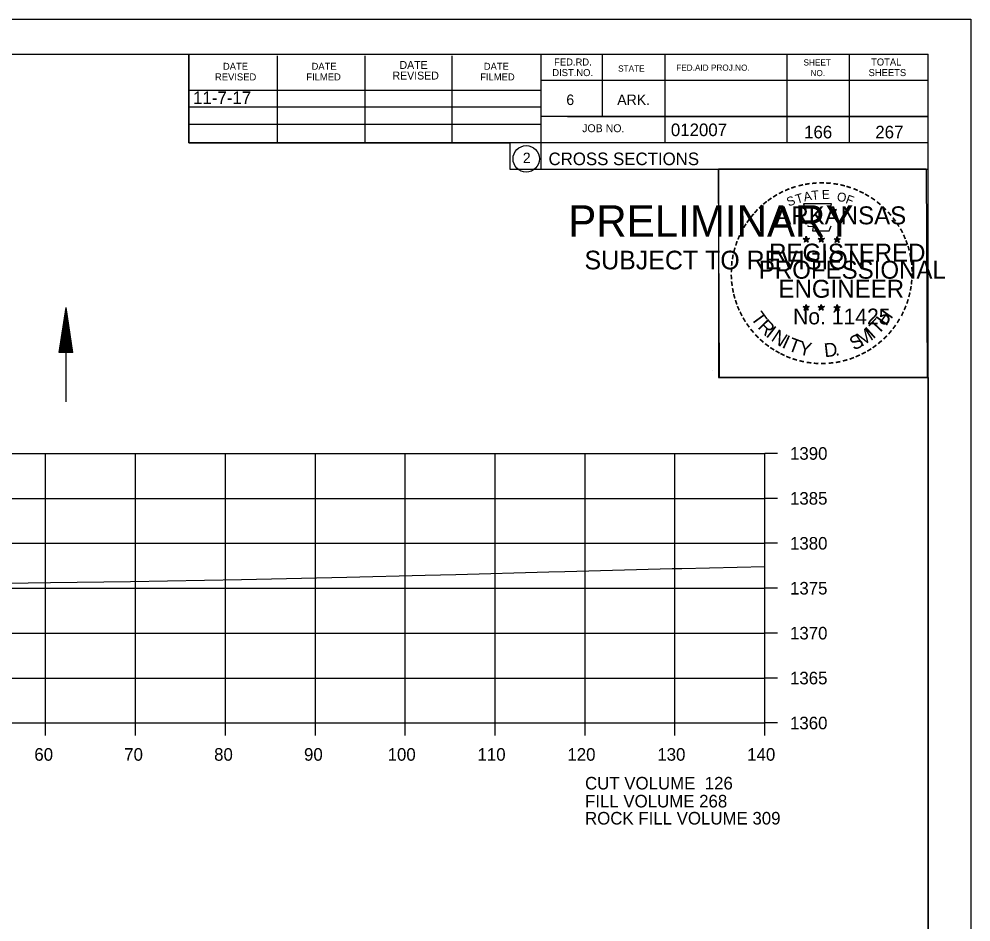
# Model space of a CAD drawing. Extents: x 1374311 to 1383814, y 384102 to 406278.
# Drawn here: x 1381685.7 to 1381791.6, y 388064.2 to 388164.7 of the extents above; entities that cross this region are included whole.
import ezdxf

# ---------------------------------------------------------------- set-up
doc = ezdxf.new("R2010")
doc.units = 0
for name, color, linetype in [('R_Axis', 7, 'Continuous'), ('R_Axis Annot', 7, 'Continuous'), ('R_Border', 7, 'Continuous'), ('R_Border PE', 7, 'Continuous'), ('R_Border Prem', 7, 'Continuous'), ('R_Draft', 7, 'Continuous'), ('R_Exist Surface', 7, 'Continuous'), ('R_Fin Surface', 7, 'Continuous'), ('R_Grid', 7, 'Continuous'), ('R_No Plot', 7, 'Continuous'), ('R_Water', 7, 'Continuous')]:
    doc.layers.add(name, color=color, linetype=linetype)

msp = doc.modelspace()

# ---------------------------------------------------------------- linework, layer by layer
at = {"layer": 'R_Axis'}
for p, q in [((1381768.66, 388086.33), (1381768.66, 388116.33)), ((1381770.06, 388116.33), (1381768.66, 388116.33)), ((1381770.06, 388111.33), (1381768.66, 388111.33)), ((1381770.06, 388106.33), (1381768.66, 388106.33)), ((1381770.06, 388101.33), (1381768.66, 388101.33)), ((1381770.06, 388096.33), (1381768.66, 388096.33)), ((1381770.06, 388091.33), (1381768.66, 388091.33)), ((1381488.66, 388086.33), (1381768.66, 388086.33)), ((1381688.66, 388084.93), (1381688.66, 388086.33)), ((1381698.66, 388084.93), (1381698.66, 388086.33)), ((1381708.66, 388084.93), (1381708.66, 388086.33)), ((1381718.66, 388084.93), (1381718.66, 388086.33)), ((1381728.66, 388084.93), (1381728.66, 388086.33)), ((1381738.66, 388084.93), (1381738.66, 388086.33)), ((1381748.66, 388084.93), (1381748.66, 388086.33)), ((1381758.66, 388084.93), (1381758.66, 388086.33)), ((1381768.66, 388084.93), (1381768.66, 388086.33)), ((1381770.06, 388086.33), (1381768.66, 388086.33))]:
    msp.add_line(p, q, dxfattribs=at)
at = {"layer": 'R_Border'}
for p, q in [((1381470.66, 388160.79), (1381786.84, 388160.79)), ((1381704.58, 388150.91), (1381704.58, 388160.79)), ((1381743.74, 388160.79), (1381743.74, 388147.99)), ((1381750.58, 388160.79), (1381750.58, 388153.85)), ((1381757.52, 388160.79), (1381757.52, 388150.91)), ((1381771.1, 388160.79), (1381771.1, 388150.91)), ((1381778.04, 388160.79), (1381778.04, 388150.91)), ((1381786.84, 387955.33), (1381786.84, 388160.79)), ((1381714.44, 388150.91), (1381714.44, 388160.59)), ((1381724.2, 388150.91), (1381724.2, 388160.59)), ((1381733.88, 388150.91), (1381733.88, 388160.59)), ((1381786.84, 388157.85), (1381743.74, 388157.85)), ((1381786.84, 388157.87), (1381786.84, 388157.87)), ((1381704.58, 388156.77), (1381743.74, 388156.77)), ((1381704.58, 388154.91), (1381743.74, 388154.91)), ((1381786.84, 388153.85), (1381743.74, 388153.85)), ((1381746.7, 388153.85), (1381786.84, 388153.85)), ((1381704.58, 388150.91), (1381704.58, 388152.97)), ((1381704.58, 388152.97), (1381743.74, 388152.97)), ((1381786.84, 388150.91), (1381704.58, 388150.91)), ((1381743.74, 388147.99), (1381786.84, 388147.99))]:
    msp.add_line(p, q, dxfattribs=at)
msp.add_circle((1381742.12, 388149.12), 1.47, dxfattribs=at)
at = {"layer": 'R_Border PE'}
for p, q in [((1381772.92, 388140.24), (1381773.27, 388140.13)), ((1381772.92, 388140.24), (1381773.18, 388140.2)), ((1381772.92, 388140.24), (1381773.16, 388140.12)), ((1381773.06, 388139.84), (1381773.27, 388140.13)), ((1381773.06, 388139.84), (1381773.18, 388140.08)), ((1381773.06, 388139.84), (1381773.27, 388140.05)), ((1381773.27, 388140.5), (1381773.23, 388140.25)), ((1381773.27, 388140.13), (1381773.27, 388140.5)), ((1381773.27, 388140.5), (1381773.32, 388140.25)), ((1381773.62, 388140.24), (1381773.27, 388140.13)), ((1381773.48, 388139.84), (1381773.27, 388140.13)), ((1381773.48, 388139.84), (1381773.27, 388140.05)), ((1381773.62, 388140.24), (1381773.33, 388140.19)), ((1381773.48, 388139.84), (1381773.35, 388140.13)), ((1381773.62, 388140.24), (1381773.41, 388140.14)), ((1381774.59, 388140.24), (1381774.94, 388140.13)), ((1381774.59, 388140.24), (1381774.85, 388140.2)), ((1381774.59, 388140.24), (1381774.83, 388140.12)), ((1381774.73, 388139.84), (1381774.94, 388140.13)), ((1381774.73, 388139.84), (1381774.85, 388140.08)), ((1381774.73, 388139.84), (1381774.94, 388140.05)), ((1381774.94, 388140.5), (1381774.9, 388140.25)), ((1381774.94, 388140.13), (1381774.94, 388140.5)), ((1381774.94, 388140.5), (1381774.99, 388140.25)), ((1381775.29, 388140.24), (1381774.94, 388140.13)), ((1381775.15, 388139.84), (1381774.94, 388140.13)), ((1381775.15, 388139.84), (1381774.94, 388140.05)), ((1381775.29, 388140.24), (1381775, 388140.19)), ((1381775.15, 388139.84), (1381775.02, 388140.13)), ((1381775.29, 388140.24), (1381775.08, 388140.14)), ((1381776.36, 388140.23), (1381776.71, 388140.12)), ((1381776.36, 388140.23), (1381776.61, 388140.19)), ((1381776.36, 388140.23), (1381776.59, 388140.11)), ((1381776.49, 388139.82), (1381776.71, 388140.12)), ((1381776.49, 388139.82), (1381776.62, 388140.07)), ((1381776.49, 388139.82), (1381776.7, 388140.04)), ((1381776.71, 388140.49), (1381776.66, 388140.23)), ((1381776.92, 388139.82), (1381776.7, 388140.04)), ((1381776.71, 388140.12), (1381776.71, 388140.49)), ((1381776.71, 388140.49), (1381776.75, 388140.24)), ((1381777.05, 388140.23), (1381776.71, 388140.12)), ((1381776.92, 388139.82), (1381776.71, 388140.12)), ((1381777.05, 388140.23), (1381776.77, 388140.18)), ((1381776.92, 388139.82), (1381776.78, 388140.11)), ((1381777.05, 388140.23), (1381776.85, 388140.13)), ((1381772.92, 388132.67), (1381773.27, 388132.56)), ((1381772.92, 388132.67), (1381773.17, 388132.63)), ((1381772.92, 388132.67), (1381773.16, 388132.55)), ((1381773.05, 388132.26), (1381773.27, 388132.56)), ((1381773.05, 388132.26), (1381773.18, 388132.51)), ((1381773.05, 388132.26), (1381773.27, 388132.48)), ((1381773.27, 388132.92), (1381773.23, 388132.67)), ((1381773.27, 388132.56), (1381773.27, 388132.92)), ((1381773.27, 388132.92), (1381773.32, 388132.67)), ((1381773.61, 388132.67), (1381773.27, 388132.56)), ((1381773.48, 388132.26), (1381773.27, 388132.56)), ((1381773.48, 388132.26), (1381773.27, 388132.48)), ((1381773.61, 388132.67), (1381773.33, 388132.62)), ((1381773.48, 388132.26), (1381773.34, 388132.55)), ((1381773.61, 388132.67), (1381773.41, 388132.57)), ((1381774.59, 388132.67), (1381774.94, 388132.56)), ((1381774.59, 388132.67), (1381774.84, 388132.63)), ((1381774.59, 388132.67), (1381774.82, 388132.55)), ((1381774.72, 388132.26), (1381774.94, 388132.56)), ((1381774.72, 388132.26), (1381774.85, 388132.51)), ((1381774.72, 388132.26), (1381774.93, 388132.48)), ((1381774.94, 388132.92), (1381774.9, 388132.67)), ((1381775.15, 388132.26), (1381774.93, 388132.48)), ((1381774.94, 388132.56), (1381774.94, 388132.92)), ((1381774.94, 388132.92), (1381774.99, 388132.67)), ((1381775.28, 388132.67), (1381774.94, 388132.56)), ((1381775.15, 388132.26), (1381774.94, 388132.56)), ((1381775.28, 388132.67), (1381775, 388132.62)), ((1381775.15, 388132.26), (1381775.01, 388132.55)), ((1381775.28, 388132.67), (1381775.08, 388132.57)), ((1381776.35, 388132.66), (1381776.7, 388132.55)), ((1381776.35, 388132.66), (1381776.61, 388132.62)), ((1381776.35, 388132.66), (1381776.59, 388132.54)), ((1381776.49, 388132.25), (1381776.7, 388132.55)), ((1381776.49, 388132.25), (1381776.61, 388132.5)), ((1381776.49, 388132.25), (1381776.7, 388132.47)), ((1381776.7, 388132.91), (1381776.66, 388132.66)), ((1381776.7, 388132.55), (1381776.7, 388132.91)), ((1381776.7, 388132.91), (1381776.75, 388132.66)), ((1381777.05, 388132.66), (1381776.7, 388132.55)), ((1381776.92, 388132.25), (1381776.7, 388132.55)), ((1381776.92, 388132.25), (1381776.7, 388132.47)), ((1381777.05, 388132.66), (1381776.76, 388132.61)), ((1381776.92, 388132.25), (1381776.78, 388132.54)), ((1381777.05, 388132.66), (1381776.85, 388132.56))]:
    msp.add_line(p, q, dxfattribs=at)
for points in [[(1381772.96, 388144.12), (1381773.23, 388143.29)], [(1381776.47, 388143.2), (1381776.62, 388143.48), (1381775.93, 388143.46), (1381776.08, 388144.12), (1381772.96, 388144.12)], [(1381773.46, 388141.7), (1381773.46, 388141.61), (1381774.02, 388141.59), (1381773.96, 388141.12), (1381775.83, 388141.12), (1381776.04, 388141.66)], [(1381773.27, 388140.5), (1381773.48, 388139.84), (1381772.92, 388140.24), (1381773.62, 388140.24), (1381773.06, 388139.84), (1381773.27, 388140.5)], [(1381774.94, 388140.5), (1381775.15, 388139.84), (1381774.59, 388140.24), (1381775.29, 388140.24), (1381774.73, 388139.84), (1381774.94, 388140.5)], [(1381776.71, 388140.49), (1381776.92, 388139.82), (1381776.36, 388140.23), (1381777.05, 388140.23), (1381776.49, 388139.82), (1381776.71, 388140.49)], [(1381773.27, 388132.92), (1381773.48, 388132.26), (1381772.92, 388132.67), (1381773.61, 388132.67), (1381773.05, 388132.26), (1381773.27, 388132.92)], [(1381774.94, 388132.92), (1381775.15, 388132.26), (1381774.59, 388132.67), (1381775.28, 388132.67), (1381774.72, 388132.26), (1381774.94, 388132.92)], [(1381776.7, 388132.91), (1381776.92, 388132.25), (1381776.35, 388132.66), (1381777.05, 388132.66), (1381776.49, 388132.25), (1381776.7, 388132.91)]]:
    msp.add_lwpolyline(points, dxfattribs=at)
for centre, radius in [((1381773.27, 388140.13), 0.172), ((1381773.27, 388140.13), 0.145), ((1381773.27, 388140.13), 0.116), ((1381773.27, 388140.13), 0.0991), ((1381773.27, 388140.13), 0.0747), ((1381773.27, 388140.13), 0.0495), ((1381773.27, 388140.13), 0.0296), ((1381774.94, 388140.13), 0.172), ((1381774.94, 388140.13), 0.145), ((1381774.94, 388140.13), 0.116), ((1381774.94, 388140.13), 0.0991), ((1381774.94, 388140.13), 0.0747), ((1381774.94, 388140.13), 0.0495), ((1381774.94, 388140.13), 0.0296), ((1381776.7, 388140.12), 0.172), ((1381776.7, 388140.12), 0.145), ((1381776.7, 388140.12), 0.116), ((1381776.7, 388140.12), 0.0991), ((1381776.7, 388140.12), 0.0747), ((1381776.7, 388140.12), 0.0495), ((1381776.7, 388140.12), 0.0296), ((1381773.27, 388132.56), 0.172), ((1381773.27, 388132.56), 0.145), ((1381773.27, 388132.56), 0.116), ((1381773.27, 388132.56), 0.0991), ((1381773.27, 388132.56), 0.0747), ((1381773.27, 388132.56), 0.0495), ((1381773.27, 388132.56), 0.0296), ((1381774.94, 388132.56), 0.172), ((1381774.94, 388132.56), 0.145), ((1381774.94, 388132.56), 0.116), ((1381774.94, 388132.56), 0.0991), ((1381774.94, 388132.56), 0.0747), ((1381774.94, 388132.56), 0.0495), ((1381774.94, 388132.56), 0.0296), ((1381776.7, 388132.55), 0.172), ((1381776.7, 388132.55), 0.145), ((1381776.7, 388132.55), 0.116), ((1381776.7, 388132.55), 0.0991), ((1381776.7, 388132.55), 0.0747), ((1381776.7, 388132.55), 0.0495), ((1381776.7, 388132.55), 0.0296)]:
    msp.add_circle(centre, radius, dxfattribs=at)
at = {"layer": 'R_Draft'}
for p, q in [((1381690.18, 388127.58), (1381690.93, 388132.58)), ((1381691.68, 388127.58), (1381690.93, 388132.58)), ((1381690.3, 388127.58), (1381690.93, 388131.74)), ((1381691.55, 388127.58), (1381690.93, 388131.74)), ((1381690.43, 388127.58), (1381690.93, 388130.88)), ((1381690.56, 388127.58), (1381690.93, 388130.05)), ((1381691.43, 388127.58), (1381690.93, 388130.88)), ((1381691.3, 388127.58), (1381690.93, 388130.05)), ((1381690.68, 388127.58), (1381690.93, 388129.2)), ((1381691.17, 388127.58), (1381690.93, 388129.2)), ((1381690.81, 388127.58), (1381690.93, 388128.37)), ((1381691.05, 388127.58), (1381690.93, 388128.37)), ((1381691.68, 388127.58), (1381690.18, 388127.58))]:
    msp.add_line(p, q, dxfattribs=at)
at = {"layer": 'R_Exist Surface'}
msp.add_lwpolyline([(1381676.78, 388101.77), (1381689.2, 388101.95), (1381698.1, 388102.07), (1381710.44, 388102.29), (1381717.12, 388102.44), (1381722.17, 388102.56), (1381730.89, 388102.79), (1381734.29, 388102.87), (1381744.64, 388103.14), (1381746.4, 388103.19), (1381758.35, 388103.51), (1381759.44, 388103.53), (1381768.66, 388103.76)], dxfattribs=at)
at = {"layer": 'R_Grid'}
for p, q in [((1381488.66, 388116.33), (1381768.66, 388116.33)), ((1381688.66, 388086.33), (1381688.66, 388116.33)), ((1381698.66, 388086.33), (1381698.66, 388116.33)), ((1381708.66, 388086.33), (1381708.66, 388116.33)), ((1381718.66, 388086.33), (1381718.66, 388116.33)), ((1381728.66, 388086.33), (1381728.66, 388116.33)), ((1381738.66, 388086.33), (1381738.66, 388116.33)), ((1381748.66, 388086.33), (1381748.66, 388116.33)), ((1381758.66, 388086.33), (1381758.66, 388116.33)), ((1381768.66, 388086.33), (1381768.66, 388116.33)), ((1381488.66, 388111.33), (1381768.66, 388111.33)), ((1381488.66, 388106.33), (1381768.66, 388106.33)), ((1381488.66, 388101.33), (1381768.66, 388101.33)), ((1381488.66, 388096.33), (1381768.66, 388096.33)), ((1381488.66, 388091.33), (1381768.66, 388091.33)), ((1381488.66, 388086.33), (1381768.66, 388086.33))]:
    msp.add_line(p, q, dxfattribs=at)
at = {"layer": 'R_No Plot'}
for p, q in [((1381458.26, 388164.68), (1381791.59, 388164.68)), ((1381762.87, 388125.53), (1381762.87, 388125.53))]:
    msp.add_line(p, q, dxfattribs=at)
for points in [[(1381458.25, 388164.68), (1381791.59, 388164.68), (1381791.59, 387951.35), (1381458.25, 387951.35)], [(1381704.58, 388160.79), (1381704.58, 388150.91), (1381740.31, 388150.91), (1381740.31, 388147.99), (1381763.51, 388147.99), (1381763.51, 388124.77), (1381786.84, 388124.77), (1381786.84, 387955.33), (1381470.66, 387955.33), (1381470.66, 388160.79)], [(1381763.51, 388148.02), (1381786.61, 388148.02), (1381786.72, 388124.77), (1381763.62, 388124.77)]]:
    msp.add_lwpolyline(points, close=True, dxfattribs=at)
at = {"layer": 'R_Water'}
msp.add_line((1381690.93, 388122.07), (1381690.93, 388132.58), dxfattribs=at)

# ---------------------------------------------------------------- texts
at = {"layer": 'R_Axis Annot'}
for s, p in [('1390', (1381771.46, 388115.63)), ('1385', (1381771.46, 388110.63)), ('1380', (1381771.46, 388105.63)), ('1375', (1381771.46, 388100.63)), ('1370', (1381771.46, 388095.63)), ('1365', (1381771.46, 388090.63)), ('1360', (1381771.46, 388085.63)), ('60', (1381687.4, 388082.13)), ('70', (1381697.4, 388082.13)), ('80', (1381707.4, 388082.13)), ('90', (1381717.4, 388082.13)), ('100', (1381726.7, 388082.13)), ('110', (1381736.7, 388082.13)), ('120', (1381746.7, 388082.13)), ('130', (1381756.7, 388082.13)), ('140', (1381766.7, 388082.13)), ('CUT VOLUME  126', (1381748.66, 388078.93)), ('FILL VOLUME 268', (1381748.66, 388076.93)), ('ROCK FILL VOLUME 309', (1381748.66, 388075.03))]:
    msp.add_text(s, height=1.4, dxfattribs=at).set_placement(p)
at = {"layer": 'R_Border'}
for s, height, p in [('DATE', 0.782, (1381708.38, 388159.03)), ('DATE', 0.782, (1381718.24, 388159.03)), ('DATE', 0.879, (1381728.02, 388159.13)), ('DATE', 0.782, (1381737.4, 388159.03)), ('FED.RD.', 0.782, (1381745.22, 388159.51)), ('SHEET', 0.684, (1381772.96, 388159.51)), ('TOTAL', 0.782, (1381780.48, 388159.51)), ('REVISED', 0.782, (1381707.5, 388157.85)), ('FILMED', 0.782, (1381717.66, 388157.85)), ('REVISED', 0.879, (1381727.24, 388157.95)), ('FILMED', 0.782, (1381737, 388157.85)), ('DIST.NO.', 0.782, (1381745.02, 388158.33)), ('STATE', 0.684, (1381752.34, 388158.83)), ('FED.AID PROJ.NO.', 0.684, (1381758.8, 388158.93)), ('NO.', 0.684, (1381773.74, 388158.33)), ('SHEETS', 0.782, (1381780.2, 388158.33)), ('6', 1.17, (1381746.58, 388155.11)), ('ARK.', 1.172, (1381752.24, 388155.11)), ('JOB NO.', 0.879, (1381748.34, 388152.09)), ('012007', 1.4, (1381758.21, 388151.65)), ('2', 1.17, (1381741.74, 388148.64)), ('CROSS SECTIONS', 1.4, (1381744.6, 388148.42))]:
    msp.add_text(s, height=height, rotation=360, dxfattribs=at).set_placement(p)
at = {"layer": 'R_Border PE'}
for s, height, rotation, p in [('-', 1.6, 24.3072, (1381771.08, 388144.98)), ('-', 1.6, 19.1761, (1381771.71, 388145.25)), ('-', 1.6, 13.6301, (1381772.46, 388145.49)), ('-', 1.6, 10.2193, (1381773.14, 388145.65)), ('-', 1.6, 5.8968, (1381773.87, 388145.76)), ('-', 1.6, 0.1862, (1381774.64, 388145.83)), ('-', 1.6, 357.743, (1381775.36, 388145.82)), ('-', 1.6, 352.1617, (1381776.11, 388145.76)), ('-', 1.6, 347.2049, (1381776.83, 388145.65)), ('-', 1.6, 342.3362, (1381777.46, 388145.5)), ('-', 1.6, 337.8551, (1381778.2, 388145.27)), ('-', 1.6, 36.2317, (1381769.27, 388143.9)), ('-', 1.6, 34.0636, (1381769.85, 388144.29)), ('-', 1.6, 28.7918, (1381770.44, 388144.66)), ('S', 1, 21.594, (1381771.32, 388143.8)), ('T', 1, 16.4036, (1381772.23, 388144.13)), ('A', 1, 11.2132, (1381773.06, 388144.38)), ('T', 1, 6.0228, (1381773.91, 388144.55)), ('E', 1, 0.8323, (1381775.01, 388144.66)), ('O', 1, 350.4515, (1381776.62, 388144.45)), ('F', 1, 340.0707, (1381777.57, 388144.22)), ('-', 1.6, 334.1211, (1381778.83, 388145)), ('-', 1.6, 329.6409, (1381779.41, 388144.72)), ('-', 1.6, 325.8627, (1381780.05, 388144.36)), ('-', 1.6, 42.9622, (1381768.36, 388143.1)), ('-', 1.6, 38.9507, (1381768.79, 388143.52)), ('ARKANSAS', 2, 360, (1381769.82, 388141.83)), ('-', 1.6, 320.5297, (1381780.66, 388143.93)), ('-', 1.6, 315.5786, (1381781.26, 388143.44)), ('-', 1.6, 50.6142, (1381767.51, 388142.14)), ('-', 1.6, 48.423, (1381767.91, 388142.62)), ('-', 1.6, 309.8797, (1381781.83, 388142.89)), ('-', 1.6, 58.0706, (1381766.77, 388141.04)), ('-', 1.6, 54.2325, (1381767.1, 388141.57)), ('-', 1.6, 306.6522, (1381782.35, 388142.29)), ('-', 1.4, 303.6753, (1381782.84, 388141.72)), ('-', 1.6, 67.7743, (1381766.2, 388139.82)), ('-', 1.6, 62.8713, (1381766.46, 388140.43)), ('-', 1.6, 299.6684, (1381783.16, 388141.12)), ('-', 1.6, 294.6628, (1381783.48, 388140.5)), ('-', 1.6, 72.3945, (1381765.98, 388139.19)), ('REGISTERED', 2, 360, (1381769.14, 388137.68)), ('DWB', 0.01, 360, (1381773.26, 388140.13)), ('DWB', 0.01, 360, (1381774.93, 388140.13)), ('DWB', 0.01, 360, (1381776.69, 388140.12)), ('-', 1.6, 290.5728, (1381783.74, 388139.93)), ('-', 1.6, 81.2013, (1381765.65, 388137.76)), ('-', 1.6, 75.461, (1381765.78, 388138.48)), ('-', 1.6, 285.1233, (1381783.97, 388139.35)), ('-', 1.6, 280.5493, (1381784.17, 388138.61)), ('-', 1.6, 85.1863, (1381765.57, 388137.07)), ('PROFESSIONAL', 2, 360, (1381767.99, 388135.78)), ('-', 1.6, 276.5962, (1381784.33, 388137.84)), ('-', 1.6, 89.0622, (1381765.55, 388136.37)), ('-', 1.6, 274.3301, (1381784.39, 388137.12)), ('-', 1.6, 269.9407, (1381784.43, 388136.48)), ('-', 1.6, 94.1959, (1381765.58, 388135.65)), ('-', 1.6, 98.9479, (1381765.66, 388134.98)), ('ENGINEER', 2, 360, (1381770.18, 388133.66)), ('-', 1.6, 263.5172, (1381784.41, 388135.82)), ('-', 1.6, 101.7149, (1381765.79, 388134.25)), ('-', 1.6, 255.7626, (1381784.23, 388134.49)), ('-', 1.6, 260.9953, (1381784.34, 388135.16)), ('-', 1.6, 105.4578, (1381765.95, 388133.65)), ('-', 1.6, 109.0874, (1381766.17, 388133.02)), ('-', 1.6, 252.8681, (1381784.05, 388133.77)), ('-', 1.6, 114.0643, (1381766.42, 388132.42)), ('-', 1.6, 115.7289, (1381766.73, 388131.81)), ('T', 1.54, 306.0406, (1381767.03, 388131.4)), ('No. 11425', 1.757, 360, (1381771.8, 388130.7)), ('DWB', 0.01, 360, (1381773.25, 388132.55)), ('DWB', 0.01, 360, (1381774.92, 388132.55)), ('DWB', 0.01, 360, (1381776.69, 388132.54)), ('H', 1.54, 54.6088, (1381782.15, 388130.43)), ('-', 1.6, 244.6197, (1381783.56, 388132.46)), ('-', 1.6, 247.8887, (1381783.82, 388133.09)), ('-', 1.6, 120.4471, (1381767.08, 388131.22)), ('R', 1.54, 314.005, (1381767.79, 388130.35)), ('T', 1.54, 46.6444, (1381781.26, 388129.49)), ('-', 1.6, 239.0712, (1381783.17, 388131.71)), ('-', 1.6, 125.8934, (1381767.49, 388130.66)), ('-', 1.6, 130.7181, (1381767.95, 388130.11)), ('I', 1.54, 321.9694, (1381768.69, 388129.42)), ('N', 1.54, 326.5002, (1381769.26, 388128.95)), ('M', 1.54, 32.6563, (1381779.41, 388128.17)), ('I', 1.54, 42.1136, (1381780.7, 388129.01)), ('-', 1.6, 231.2538, (1381782.34, 388130.49)), ('-', 1.6, 233.8452, (1381782.77, 388131.06)), ('-', 1.6, 134.2238, (1381768.47, 388129.56)), ('-', 1.6, 138.9338, (1381768.99, 388129.1)), ('I', 1.54, 335.3603, (1381770.47, 388128.16)), ('T', 1.54, 339.8912, (1381771.13, 388127.83)), ('S', 1.54, 26.9312, (1381778.57, 388127.76)), ('-', 1.6, 221.0851, (1381781.33, 388129.42)), ('-', 1.6, 225.7653, (1381781.86, 388129.93)), ('-', 1.6, 144.6463, (1381769.55, 388128.69)), ('-', 1.6, 148.0898, (1381770.11, 388128.32)), ('Y', 1.54, 347.8556, (1381772.34, 388127.39)), ('D', 1.54, 6.3969, (1381775.33, 388127.03)), ('-', 1.6, 212.2491, (1381780.25, 388128.56)), ('-', 1.6, 215.7363, (1381780.79, 388128.95)), ('-', 1.6, 151.5704, (1381770.69, 388128)), ('-', 1.6, 154.6002, (1381771.21, 388127.75)), ('-', 1.6, 158.5612, (1381771.83, 388127.49)), ('-', 1.6, 162.7983, (1381772.52, 388127.28)), ('.', 1.54, 13.7642, (1381776.52, 388127.16)), ('-', 1.6, 195.4743, (1381777.77, 388127.38)), ('-', 1.6, 200.7184, (1381778.45, 388127.62)), ('-', 1.6, 204.2516, (1381779.07, 388127.9)), ('-', 1.6, 207.3568, (1381779.69, 388128.21)), ('-', 1.6, 167.5555, (1381773.24, 388127.12)), ('-', 1.6, 173.1155, (1381774.01, 388127.01)), ('-', 1.6, 176.5183, (1381774.76, 388126.95)), ('-', 1.6, 181.5918, (1381775.5, 388126.97)), ('-', 1.6, 185.8167, (1381776.31, 388127.05)), ('-', 1.6, 191.2858, (1381777.04, 388127.18))]:
    msp.add_text(s, height=height, rotation=rotation, dxfattribs=at).set_placement(p)
at = {"layer": 'R_Border Prem'}
for s, height, p in [('PRELIMINARY', 3.5, (1381746.79, 388140.45)), ('DWB', 0.01, (1381747.53, 388142.3)), ('SUBJECT TO REVISION', 2.0751, (1381748.6, 388136.82))]:
    msp.add_text(s, height=height, rotation=360, dxfattribs=at).set_placement(p)
at = {"layer": 'R_Fin Surface'}
msp.add_text('11-7-17', height=1.4, dxfattribs=at).set_placement((1381705.06, 388155.22))
at = {"layer": 'R_Water'}
for s, p in [('166', (1381773.03, 388151.4)), ('267', (1381780.95, 388151.4))]:
    msp.add_text(s, height=1.4, rotation=360, dxfattribs=at).set_placement(p)

doc.saveas('drawing.dxf')
